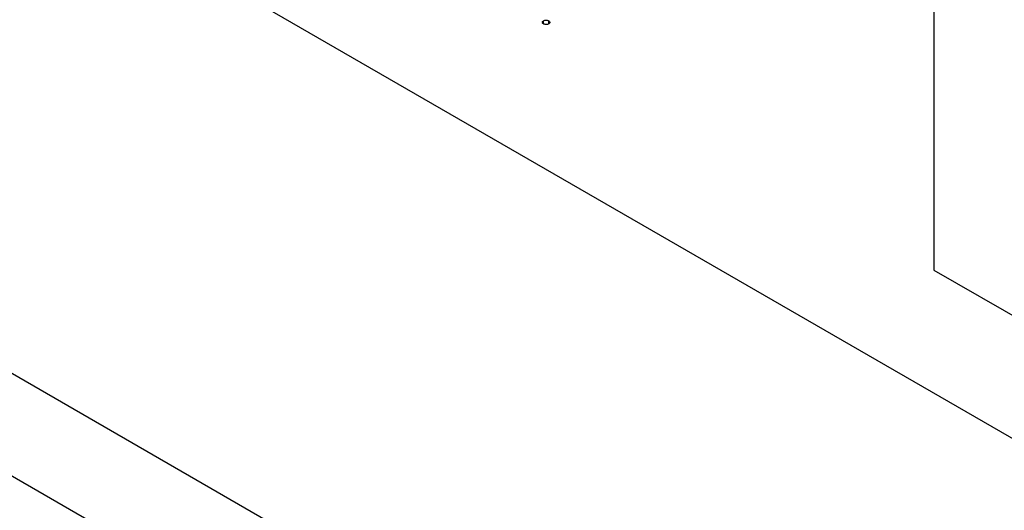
# Model space of a CAD drawing. Header units: inches. Extents: x 1880 to 2363, y -453 to -54.
# Tile 665 of 1056: x 1949.741 to 1951.701, y -150.256 to -149.279. Entities that reach past the tile are written whole.
import ezdxf

# ---------------------------------------------------------------- set-up
doc = ezdxf.new("R2010")
doc.units = ezdxf.units.IN
doc.header["$LTSCALE"] = 0.5
doc.header["$MEASUREMENT"] = 0
doc.layers.add('SID-M-S', color=105, linetype='Continuous')

msp = doc.modelspace()

# ---------------------------------------------------------------- linework, layer by layer
at = {"layer": 'SID-M-S'}
for p, q in [((1945.74474, -146.665), (1954.58358, -151.76756)), ((1954.58358, -152.78823), (1945.74474, -147.68568)), ((1954.76035, -153.09445), (1945.92152, -147.9919)), ((1951.56069, -148.55275), (1951.56069, -149.77756)), ((1950.7835, -149.28731), (1950.7835, -149.28118)), ((1950.79411, -149.28731), (1950.79411, -149.28118)), ((1951.56069, -149.77756), (1952.23245, -150.16535))]:
    msp.add_line(p, q, dxfattribs=at)
for points, knots in [([(1950.7835, -149.28731), (1950.78281, -149.2868), (1950.78145, -149.28579), (1950.78116, -149.28396), (1950.78183, -149.28234), (1950.78294, -149.28157), (1950.7835, -149.28118)], [0, 0, 0, 0, 0.27958116, 0.55914317, 0.77957542, 1, 1, 1, 1]), ([(1950.7835, -149.28118), (1950.78437, -149.28079), (1950.78612, -149.27999), (1950.7893, -149.27982), (1950.7921, -149.28021), (1950.79344, -149.28086), (1950.79411, -149.28118)], [0, 0, 0, 0, 0.2795762, 0.5592837, 0.7795524, 1, 1, 1, 1]), ([(1950.79411, -149.28731), (1950.79323, -149.2877), (1950.79148, -149.2885), (1950.78831, -149.28866), (1950.78551, -149.28827), (1950.78417, -149.28763), (1950.7835, -149.28731)], [0, 0, 0, 0, 0.2794691, 0.5593578, 0.7796739, 1, 1, 1, 1]), ([(1950.79411, -149.28118), (1950.7948, -149.28169), (1950.79619, -149.2827), (1950.79645, -149.28453), (1950.79581, -149.28615), (1950.79467, -149.28692), (1950.79411, -149.28731)], [0, 0, 0, 0, 0.2796016, 0.559212, 0.7794752, 1, 1, 1, 1])]:
    msp.add_open_spline(points, degree=3, knots=knots, dxfattribs=at)

doc.saveas('drawing.dxf')
